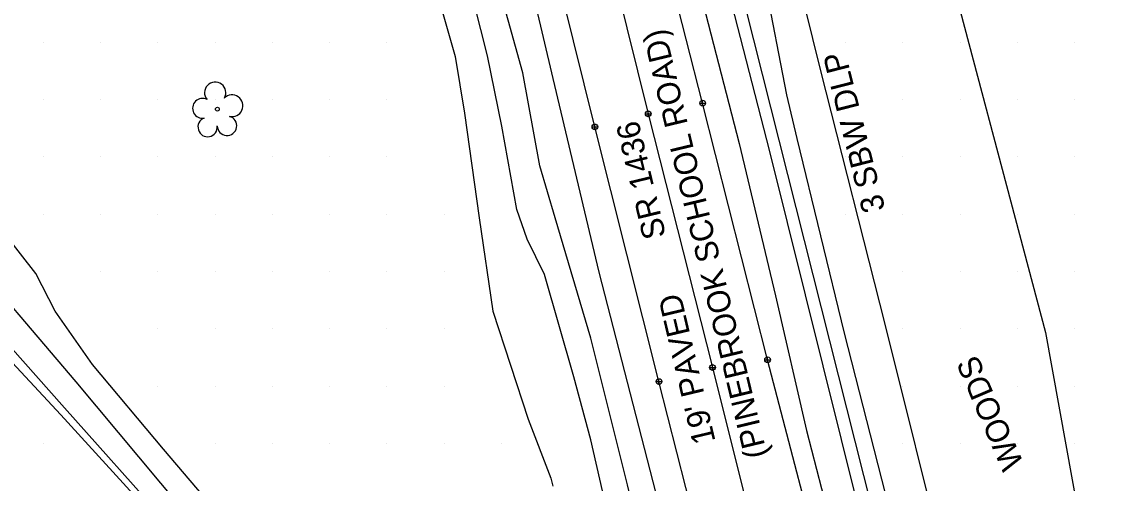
# Model space of a CAD drawing. Extents: x 1548934 to 1561348, y 809680 to 824075.
# Drawn here: x 1551496.2 to 1551685.3, y 811423.1 to 811503.6 of the extents above; entities that cross this region are included whole.
import ezdxf

# ---------------------------------------------------------------- set-up
doc = ezdxf.new("R2010")
doc.units = 0
for name, color, linetype in [('Default', 7, 'Continuous'), ('E_NCDOT_Vertical_Profile_Ground_Line', 7, 'Continuous'), ('Exist DTM QL2 LIDAR Elevation Point', 7, 'Continuous'), ('Exist Other Culture Fence Line Text', 7, 'Continuous'), ('Exist Roads EOP Text', 7, 'Continuous'), ('Exist Vegetation Tree CELL', 7, 'Continuous'), ('Exist Vegetation Woods Line', 7, 'Continuous'), ('Exist Vegetation Woods Line Text', 7, 'Continuous'), ('P_NCDOT_Vertical_Profile_Grade_Minor_Road', 7, 'Continuous'), ('P_RDY_Dimension_Text', 7, 'Continuous'), ('P_RDY_Paved_Shoulder', 7, 'Continuous'), ('PH Exist DTM Breakline', 7, 'Continuous')]:
    doc.layers.add(name, color=color, linetype=linetype)

# ---------------------------------------------------------------- blocks, each defined once
blk = doc.blocks.new('SurveyPointCell')
at = {"layer": 'Default'}
for p, q in [((-0.5, 0), (0.5, 0)), ((0, -0.5), (0, 0.5))]:
    blk.add_line(p, q, dxfattribs=at)
blk.add_circle((0, 0), 0.5, dxfattribs=at)

msp = doc.modelspace()

# ---------------------------------------------------------------- linework, layer by layer
at = {"layer": 'E_NCDOT_Vertical_Profile_Ground_Line'}
for points in [[(1551637.28, 811403.02), (1551626.4, 811444.66), (1551615.07, 811489.43), (1551603.65, 811534.15), (1551593.42, 811577.24), (1551582.77, 811621.83), (1551571.37, 811669.46), (1551560.56, 811714.33), (1551550.2, 811757.15), (1551539.19, 811800.15), (1551527.36, 811844.37)], [(1551618.39, 811397.72), (1551607.45, 811440.85), (1551596.26, 811485.28), (1551585.1, 811530.33), (1551574.36, 811573.51), (1551563.53, 811617.58), (1551552.6, 811664.91), (1551541.75, 811709.22), (1551531.12, 811752.56), (1551520.63, 811794.97), (1551508.88, 811839.17)]]:
    msp.add_lwpolyline(points, dxfattribs=at)
at = {"layer": 'Exist DTM QL2 LIDAR Elevation Point'}
for p, q in [((1551499.98, 811500.05), (1551499.98, 811500.05)), ((1551509.98, 811500.05), (1551509.98, 811500.05)), ((1551519.98, 811500.05), (1551519.98, 811500.05)), ((1551529.98, 811500.05), (1551529.98, 811500.05)), ((1551539.98, 811500.05), (1551539.98, 811500.05)), ((1551549.98, 811500.05), (1551549.98, 811500.05)), ((1551559.98, 811500.05), (1551559.98, 811500.05)), ((1551639.99, 811500.05), (1551639.99, 811500.05)), ((1551649.99, 811500.05), (1551649.99, 811500.05)), ((1551659.99, 811500.05), (1551659.99, 811500.05)), ((1551669.99, 811500.05), (1551669.99, 811500.05)), ((1551679.99, 811500.05), (1551679.99, 811500.05)), ((1551499.98, 811490.05), (1551499.98, 811490.05)), ((1551509.98, 811490.05), (1551509.98, 811490.05)), ((1551519.98, 811490.05), (1551519.98, 811490.05)), ((1551529.98, 811490.05), (1551529.98, 811490.05)), ((1551539.98, 811490.05), (1551539.98, 811490.05)), ((1551549.98, 811490.05), (1551549.98, 811490.05)), ((1551559.98, 811490.05), (1551559.98, 811490.05)), ((1551639.99, 811490.05), (1551639.99, 811490.05)), ((1551649.99, 811490.05), (1551649.99, 811490.05)), ((1551659.99, 811490.05), (1551659.99, 811490.05)), ((1551669.99, 811490.05), (1551669.99, 811490.05)), ((1551679.99, 811490.05), (1551679.99, 811490.05)), ((1551499.98, 811480.05), (1551499.98, 811480.05)), ((1551509.98, 811480.05), (1551509.98, 811480.05)), ((1551519.98, 811480.05), (1551519.98, 811480.05)), ((1551529.98, 811480.05), (1551529.98, 811480.05)), ((1551539.98, 811480.05), (1551539.98, 811480.05)), ((1551549.98, 811480.05), (1551549.98, 811480.05)), ((1551559.98, 811480.05), (1551559.98, 811480.05)), ((1551639.99, 811480.05), (1551639.99, 811480.05)), ((1551649.99, 811480.05), (1551649.99, 811480.05)), ((1551659.99, 811480.05), (1551659.99, 811480.05)), ((1551669.99, 811480.05), (1551669.99, 811480.05)), ((1551679.99, 811480.05), (1551679.99, 811480.05)), ((1551499.98, 811470.05), (1551499.98, 811470.05)), ((1551509.98, 811470.05), (1551509.98, 811470.05)), ((1551519.98, 811470.05), (1551519.98, 811470.05)), ((1551529.98, 811470.05), (1551529.98, 811470.05)), ((1551539.98, 811470.05), (1551539.98, 811470.05)), ((1551549.98, 811470.05), (1551549.98, 811470.05)), ((1551559.98, 811470.05), (1551559.98, 811470.05)), ((1551569.98, 811470.05), (1551569.98, 811470.05)), ((1551639.99, 811470.05), (1551639.99, 811470.05)), ((1551649.99, 811470.05), (1551649.99, 811470.05)), ((1551659.99, 811470.05), (1551659.99, 811470.05)), ((1551669.99, 811470.05), (1551669.99, 811470.05)), ((1551679.99, 811470.05), (1551679.99, 811470.05)), ((1551509.98, 811460.05), (1551509.98, 811460.05)), ((1551519.98, 811460.05), (1551519.98, 811460.05)), ((1551529.98, 811460.05), (1551529.98, 811460.05)), ((1551539.98, 811460.05), (1551539.98, 811460.05)), ((1551549.98, 811460.05), (1551549.98, 811460.05)), ((1551559.98, 811460.05), (1551559.98, 811460.05)), ((1551569.98, 811460.05), (1551569.98, 811460.05)), ((1551649.99, 811460.05), (1551649.99, 811460.05)), ((1551659.99, 811460.05), (1551659.99, 811460.05)), ((1551669.99, 811460.05), (1551669.99, 811460.05)), ((1551679.99, 811460.05), (1551679.99, 811460.05)), ((1551519.98, 811450.05), (1551519.98, 811450.05)), ((1551529.98, 811450.05), (1551529.98, 811450.05)), ((1551539.98, 811450.05), (1551539.98, 811450.05)), ((1551549.98, 811450.05), (1551549.98, 811450.05)), ((1551559.98, 811450.05), (1551559.98, 811450.05)), ((1551569.98, 811450.05), (1551569.98, 811450.05)), ((1551649.99, 811450.05), (1551649.99, 811450.05)), ((1551659.99, 811450.05), (1551659.99, 811450.05)), ((1551669.99, 811450.05), (1551669.99, 811450.05)), ((1551679.99, 811450.05), (1551679.99, 811450.05)), ((1551519.98, 811440.05), (1551519.98, 811440.05)), ((1551529.98, 811440.05), (1551529.98, 811440.05)), ((1551539.98, 811440.05), (1551539.98, 811440.05)), ((1551549.98, 811440.05), (1551549.98, 811440.05)), ((1551559.98, 811440.05), (1551559.98, 811440.05)), ((1551569.98, 811440.05), (1551569.98, 811440.05)), ((1551649.99, 811440.05), (1551649.99, 811440.05)), ((1551659.99, 811440.05), (1551659.99, 811440.05)), ((1551669.99, 811440.05), (1551669.99, 811440.05)), ((1551679.99, 811440.05), (1551679.99, 811440.05)), ((1551499.98, 811430.04), (1551499.98, 811430.04)), ((1551529.98, 811430.04), (1551529.98, 811430.04)), ((1551539.98, 811430.04), (1551539.98, 811430.04)), ((1551549.98, 811430.04), (1551549.98, 811430.04)), ((1551559.98, 811430.04), (1551559.98, 811430.04)), ((1551569.98, 811430.04), (1551569.98, 811430.04)), ((1551579.99, 811430.04), (1551579.99, 811430.04)), ((1551649.99, 811430.04), (1551649.99, 811430.04)), ((1551659.99, 811430.04), (1551659.99, 811430.04)), ((1551669.99, 811430.04), (1551669.99, 811430.04)), ((1551679.99, 811430.04), (1551679.99, 811430.04))]:
    msp.add_line(p, q, dxfattribs=at)
at = {"layer": 'Exist Vegetation Tree CELL'}
msp.add_line((1551530.38, 811488.37), (1551530.38, 811488.37), dxfattribs=at)
msp.add_circle((1551530.38, 811488.37), 0.326, dxfattribs=at)
for centre, radius, start, end in [((1551530, 811491.24), 1.86, 330.1651, 219.7134), ((1551527.78, 811488.52), 1.73, 62.6636, 279.3457), ((1551532.93, 811488.96), 1.9, 257.1011, 134.1999), ((1551528.68, 811485.25), 1.69, 111.5671, 6.231), ((1551532.06, 811485.47), 1.7, 181.2822, 74.56)]:
    msp.add_arc(centre, radius, start, end, dxfattribs=at)
at = {"layer": 'Exist Vegetation Woods Line'}
msp.add_lwpolyline([(1551571.72, 811842.18), (1551613.6, 811680.5), (1551674.88, 811449.43), (1551691.44, 811358.19), (1551695.57, 811334.77), (1551700.55, 811312.09), (1551699.58, 811308.43), (1551693.58, 811303.93), (1551678.43, 811304.73), (1551672.72, 811312.99), (1551668.24, 811325.43), (1551622.53, 811506.2), (1551580.25, 811682.82), (1551545.51, 811843.36)], dxfattribs=at)
at = {"layer": 'P_NCDOT_Vertical_Profile_Grade_Minor_Road'}
msp.add_lwpolyline([(1551518.46, 811841.68), (1551529.96, 811797.42), (1551540.4, 811755.31), (1551551.09, 811711.95), (1551562.08, 811668.09), (1551573.17, 811620.17), (1551583.96, 811575.43), (1551594.4, 811532.6), (1551605.57, 811487.55), (1551616.79, 811443.3), (1551627.43, 811400.69)], dxfattribs=at)
at = {"layer": 'P_RDY_Dimension_Text'}
msp.add_lwpolyline([(1551587.8, 811693.01), (1551592.22, 811675.36), (1551603.34, 811627.3), (1551614.09, 811582.73), (1551624.5, 811540), (1551635.64, 811495.08), (1551646.85, 811450.87), (1551657.51, 811408.2)], dxfattribs=at)
at = {"layer": 'P_RDY_Paved_Shoulder'}
msp.add_lwpolyline([(1551474.43, 811465.75), (1551503.04, 811435.03), (1551533.23, 811401.94), (1551547.37, 811386.32), (1551551.65, 811382.07), (1551555.2, 811379.23), (1551563.25, 811374.38), (1551573.36, 811368.19), (1551588.96, 811359.4), (1551602.18, 811354.16), (1551617.63, 811347.97), (1551620.13, 811347.66), (1551621.22, 811347.91), (1551624.05, 811349.12), (1551626.26, 811350.74), (1551629.62, 811354.22)], dxfattribs=at)
at = {"layer": 'PH Exist DTM Breakline'}
for points in [[(1551669.67, 811303.01), (1551663.46, 811331.84), (1551653.59, 811372.99), (1551648.84, 811392.4), (1551636.09, 811443.6), (1551626.8, 811481.01), (1551614.05, 811530.5), (1551603.71, 811574.11), (1551596.24, 811605.78), (1551582.53, 811665.38), (1551576.53, 811692.42), (1551569, 811727.51), (1551561.82, 811755.9), (1551554.82, 811782.6), (1551545.34, 811820.46), (1551541.31, 811835.52)], [(1551534.96, 811833.74), (1551549.41, 811779.1), (1551560.58, 811733.74), (1551572.57, 811684.16), (1551581.33, 811646.33), (1551598.34, 811576.19), (1551608.87, 811531.03), (1551621.47, 811482.36), (1551627.81, 811455.82), (1551633.18, 811432.34), (1551647.15, 811378.38), (1551657.12, 811338.6), (1551669.09, 811290.08), (1551679.12, 811250.32), (1551691.58, 811200.98), (1551703.42, 811153.47), (1551715.6, 811112.46)], [(1551629.75, 811490.89), (1551625.97, 811510.44), (1551618.5, 811545.18), (1551611.68, 811580.87), (1551604.06, 811609.22), (1551598.21, 811634.59)], [(1551564.93, 811597.45), (1551565.95, 811591.13), (1551571.72, 811566.17), (1551580.97, 811527.55), (1551588.92, 811493.71), (1551596.94, 811459.96), (1551610.36, 811408), (1551619.28, 811375.03), (1551624.14, 811357.87), (1551624.42, 811355), (1551626.26, 811350.74)], [(1551567.05, 811514.46), (1551571.86, 811497.56), (1551573.53, 811487.66), (1551576.07, 811469.41), (1551578.47, 811453.15), (1551584.59, 811434.31), (1551588.58, 811424.02), (1551588.93, 811422.59)], [(1551618.23, 811349.6), (1551619.74, 811351.17), (1551620.22, 811353.65), (1551616.24, 811369.18), (1551611.17, 811385.02), (1551606.63, 811403.8), (1551601.95, 811422.81), (1551595.58, 811448.42), (1551589.36, 811469.43), (1551586.68, 811478.5), (1551583.68, 811494.7), (1551578.54, 811513.17)], [(1551617, 811350.59), (1551613.56, 811364.17), (1551608.22, 811379.34), (1551605.49, 811386.41), (1551604.29, 811388.46), (1551603.83, 811389.56), (1551603.59, 811390.26), (1551603.14, 811391.36), (1551602.49, 811392.62), (1551601.78, 811394.27), (1551601.4, 811395.76), (1551601.11, 811397.2), (1551600.19, 811403.92), (1551598.86, 811413.02), (1551597.58, 811421.79), (1551595.56, 811430.66), (1551592.59, 811441.66), (1551587.45, 811459.5), (1551584.46, 811465.71), (1551582.67, 811470.85), (1551580.01, 811485.41), (1551577.51, 811497.69), (1551574.04, 811511.54)], [(1551681.45, 811280.95), (1551677.78, 811292.7), (1551676.4, 811296.94), (1551675.94, 811300.73), (1551675.86, 811305.27), (1551675, 811311.1), (1551670.08, 811328.33), (1551656.65, 811382.55), (1551654.14, 811393.37), (1551639.83, 811449.32), (1551631.58, 811483.28), (1551629.75, 811490.89)], [(1551484.74, 811465.36), (1551505.69, 811440.83), (1551523.99, 811418.9), (1551540.83, 811399.98), (1551550.77, 811389.15), (1551557.65, 811383.31), (1551559.92, 811381.63), (1551561.45, 811380.06), (1551566.56, 811374.86), (1551562.24, 811382.44), (1551550.87, 811394.53), (1551539.58, 811407.22), (1551520.97, 811429.04), (1551508.6, 811443.81), (1551502.06, 811453.15), (1551498.72, 811459.73), (1551493.32, 811466.58)], [(1551618.23, 811349.6), (1551617.44, 811349.04), (1551610.51, 811351.77), (1551599.91, 811356.61), (1551588.21, 811362.33), (1551575.22, 811369.36), (1551566.56, 811374.86), (1551559.2, 811378.43), (1551552.3, 811383.14), (1551544.06, 811391.47), (1551521.42, 811416.39), (1551503.69, 811436.27), (1551484.56, 811457.77)]]:
    msp.add_lwpolyline(points, dxfattribs=at)

# ---------------------------------------------------------------- block references
at = {"layer": 'Default'}
for p in [(1551615.07, 811489.43), (1551605.57, 811487.55), (1551596.26, 811485.28), (1551616.79, 811443.3), (1551626.4, 811444.66), (1551607.45, 811440.85)]:
    msp.add_blockref('SurveyPointCell', p, dxfattribs=at)

# ---------------------------------------------------------------- texts
at = {"layer": 'Exist Other Culture Fence Line Text'}
msp.add_text('3 SBW DLP', height=4.02, rotation=104.2341, dxfattribs=at).set_placement((1551646.97, 811470.91))
at = {"layer": 'Exist Roads EOP Text'}
for s, rotation, p in [('(PINEBROOK SCHOOL ROAD)', 103.5097, (1551626.4, 811427.97)), ('SR 1436', 103.5097, (1551608.7, 811466.24)), ("19' PAVED", 103.3272, (1551617.34, 811430.46))]:
    msp.add_text(s, height=4.02, rotation=rotation, dxfattribs=at).set_placement(p)
at = {"layer": 'Exist Vegetation Woods Line Text'}
msp.add_text('WOODS', height=4.02, rotation=113.1736, dxfattribs=at).set_placement((1551671.19, 811426.46))

doc.saveas('drawing.dxf')
